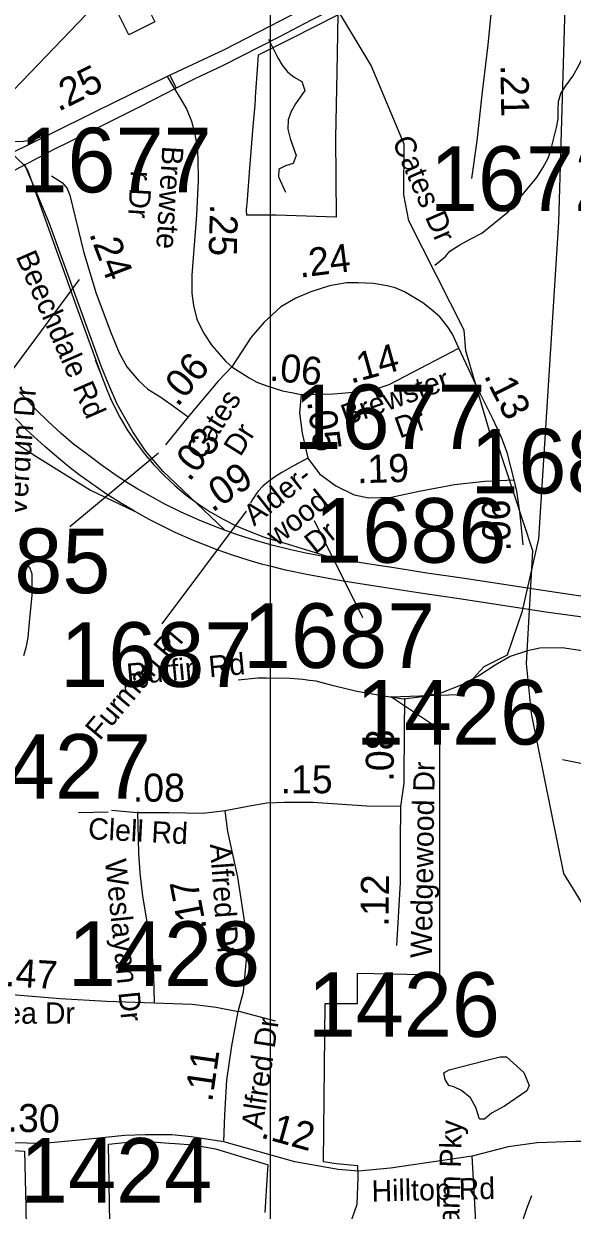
# Model space of a CAD drawing. Extents: x 1662474 to 1856135, y 779280 to 917889.
# Drawn here: x 1729937 to 1732383, y 834037 to 839326 of the extents above; entities that cross this region are included whole.
import ezdxf

# ---------------------------------------------------------------- set-up
doc = ezdxf.new("R2010")
doc.units = 0
for name, color, linetype in [('Cogo Default Point CELL', 7, 'Continuous'), ('Exist Boundary Political City Limit New', 7, 'Continuous'), ('Exist Cultural Church CELL', 7, 'Continuous'), ('Exist Hydrographic Misc Water Feature', 7, 'Continuous'), ('Exist Hydrographic Pond Under 1500 Sq Ft', 7, 'Continuous'), ('Exist Road Non-System Type 51', 7, 'Continuous'), ('Exist Road Non-System Type 51 Label', 7, 'Continuous'), ('Exist Road Primary Interstate Divided Center Attributed', 7, 'Continuous'), ('Exist Road Primary Interstate Ramp 1 Lane Attributed', 7, 'Continuous'), ('Exist Road Primary Interstate Structure Standard Bridge Number Label', 7, 'Continuous'), ('Exist Road Secondary Mileage Tenths English Label', 7, 'Continuous'), ('Exist Road Secondary Type 51 Attributed', 7, 'Continuous'), ('Exist Road Secondary Type 51 Divided Attributed', 7, 'Continuous'), ('Exist Road Secondary Type 51 Label', 7, 'Continuous'), ('Map Preparation Boundary City Limit Buffer Line', 7, 'Continuous'), ('Map Preparation Inset Cut Line', 7, 'Continuous'), ('Prop DGN Element Guardrail', 7, 'Continuous')]:
    doc.layers.add(name, color=color, linetype=linetype)

msp = doc.modelspace()

# ---------------------------------------------------------------- linework, layer by layer
at = {"layer": 'Cogo Default Point CELL'}
for p, q in [((1730183.9, 838186.1), (1729556.2, 837339.3)), ((1730538, 837411.9), (1730142.2, 837083.4)), ((1730928.4, 837152.3), (1730552.3, 836651.1)), ((1731232.5, 837111.6), (1731447.7, 836679.1))]:
    msp.add_line(p, q, dxfattribs=at)
at = {"layer": 'Exist Boundary Political City Limit New'}
for points in [[(1731381.2, 833939.8), (1731424.2, 834063.4), (1731428.5, 834182.5), (1731427, 834235.1), (1731330.6, 834243.9), (1731273.5, 834253.2), (1731281.1, 834958.9), (1731424.6, 834958.9), (1731424.6, 835094.1), (1731792, 835086.8), (1731792, 836179.1), (1731573.5, 836324.8), (1731875.2, 836335.2), (1731989.8, 836460.1), (1732093.9, 836512.1), (1732161.2, 836709), (1732233.5, 837030.1), (1732322.2, 838441.6), (1732351.5, 839399.5)], [(1731327.6, 838817.5), (1731330.1, 838464.1), (1731061.9, 838471.9), (1730932, 838472.6), (1730930.1, 838495), (1730934.8, 838542.2), (1730945.6, 838681.4), (1730948.6, 838718.8), (1730960.5, 838867), (1730968.2, 838964.6), (1730969.9, 838988.7), (1730970.6, 839000.4), (1730980.1, 839142.1), (1730981.8, 839166.1), (1730983.2, 839187.6), (1731132, 839262), (1731336.9, 839365.2), (1731332.8, 839109.4), (1731327.6, 838817.5)], [(1730323.1, 833892.3), (1730314.8, 834331), (1730386.1, 834339.4), (1730446.2, 834341.2), (1730490.8, 834342.5), (1730585.6, 834335.7), (1730612.5, 834333.8), (1730690.9, 834328.4), (1730792.2, 834310), (1731022.4, 834240.4), (1731025.2, 834239.5), (1731022.6, 834195.4), (1731012.2, 834026.4)], [(1729740.8, 834312), (1729940.2, 834299.6), (1729945.8, 834051.8), (1729949.5, 833860.8)]]:
    msp.add_lwpolyline(points, dxfattribs=at)
at = {"layer": 'Exist Cultural Church CELL'}
msp.add_lwpolyline([(1730357.7, 839371.4), (1730408.6, 839397), (1730374.5, 839465.1), (1730345.9, 839450.8), (1730338.8, 839465.1), (1730367.4, 839479.4), (1730340.5, 839533.2), (1730354.8, 839540.3), (1730381.7, 839486.6), (1730410.4, 839500.9), (1730417.5, 839486.6), (1730388.9, 839472.3), (1730422.9, 839404.2), (1730474.5, 839429.8), (1730522.2, 839334.6), (1730405.3, 839276.2)], close=True, dxfattribs=at)
at = {"layer": 'Exist Hydrographic Misc Water Feature'}
for points in [[(1732786.5, 833816.1), (1732756.5, 834167.9), (1732576.5, 834552.3), (1732528.5, 834737.1), (1732499.6, 835230), (1732442.6, 835378.9), (1732344.6, 835538.4), (1732200.4, 836250.4), (1732178.5, 836474), (1732207.4, 836975.7), (1732045.4, 837468.1), (1732020.4, 837484.9), (1731907.4, 837868), (1731900.4, 837960.1), (1731654.4, 838447.6), (1731631.4, 838563), (1731633.5, 838789.4), (1731486.4, 839140.3), (1731305.4, 839442.7)], [(1731770.2, 838249.1), (1731817, 838288.4), (1731837.3, 838311.8), (1731881.4, 838339.6), (1731927.7, 838364.9), (1731980, 838392.5), (1732096.7, 838487), (1732224.4, 838640.4), (1732250.7, 838684.1), (1732277.3, 838729.5), (1732289.6, 838773.6), (1732312.4, 838863.4), (1732319, 838902.6), (1732319.2, 838942.9), (1732321.6, 838978.9), (1732332.1, 839014.8), (1732354.2, 839048.8), (1732384.6, 839092.5), (1732413.1, 839142), (1732437.7, 839191.5), (1732466.6, 839293.5), (1732470.9, 839347.5)]]:
    msp.add_lwpolyline(points, dxfattribs=at)
at = {"layer": 'Exist Hydrographic Pond Under 1500 Sq Ft'}
for points in [[(1729934, 836922.1), (1729962.1, 836903.4), (1729973.8, 836873), (1729973.8, 836777.2), (1729962.1, 836674.5), (1729955.1, 836590.4), (1729945.7, 836543.7), (1729936.4, 836508.6)], [(1731834.4, 834662.6), (1731989.1, 834702.9), (1732060.9, 834720.9), (1732090, 834720.9), (1732166.3, 834651.4), (1732190.9, 834593.1), (1732179.7, 834568.5), (1732081, 834501.2), (1732022.7, 834469.8), (1731991.3, 834442.9), (1731968.9, 834442.9), (1731953.2, 834494.5), (1731928.6, 834537.1), (1731888.2, 834570.7), (1731854.6, 834586.4), (1731832.1, 834593.1), (1731816.4, 834620), (1731809.7, 834649.2), (1731834.4, 834662.6)]]:
    msp.add_lwpolyline(points, dxfattribs=at)
at = {"layer": 'Exist Road Non-System Type 51'}
for p, q in [((1731028.1, 839257.5), (1731032.9, 839248.2)), ((1730588.4, 839096.9), (1730616.4, 839038.1)), ((1730313.6, 835811), (1730181.9, 835809)), ((1731060, 834878.9), (1730898, 834922.1))]:
    msp.add_line(p, q, dxfattribs=at)
for points in [[(1731032.9, 839248.2), (1731070.4, 839173.9), (1731089.1, 839141.8), (1731113.4, 839112.1), (1731142.9, 839088.2), (1731176.8, 839068.1), (1731190.1, 839028.9), (1731148.8, 838969), (1731130, 838935.2), (1731116.5, 838897), (1731114.4, 838855.9), (1731124.6, 838814.4), (1731151, 838739.2), (1731138.6, 838703.4), (1731104.4, 838691.9), (1731074.8, 838677.2), (1731073, 838643.4), (1731104.6, 838575.4)], [(1730829.9, 837071.6), (1730677.9, 837216.5), (1730558.4, 837330.5), (1730480.6, 837422), (1730423.1, 837506.2), (1730353.1, 837630.5), (1730316.9, 837716.8), (1730282.4, 837799.1), (1730178.5, 838085.5), (1730050.8, 838437.8), (1729999.5, 838560.2), (1729940.6, 838700.2)], [(1733201.8, 836353), (1733200.6, 836353.1), (1733137.9, 836360.9), (1732416.1, 836532.1), (1732337.6, 836544.2), (1732238.1, 836542), (1732182.6, 836530.8), (1732105.9, 836504.8), (1732038.8, 836466.2), (1731966, 836419), (1731889.6, 836379), (1731800.1, 836342.6), (1731713.2, 836325.4), (1731630.4, 836314.5)], [(1731630.4, 836314.5), (1731552.1, 836327.1), (1731422.1, 836349.4), (1731317.5, 836375.1), (1731240.6, 836394.8), (1731210.6, 836398.8), (1731180.8, 836401.9), (1731125.1, 836406.6), (1731019.1, 836408.7), (1730980.8, 836408.7), (1730893.4, 836399.8)], [(1732339, 836045.4), (1732428.2, 836027.9), (1732482.6, 835999.2)], [(1730444.8, 835812.9), (1730448.8, 835628.4), (1730454.5, 835540.8), (1730467.1, 835437.1), (1730502.9, 835224.2), (1730511.8, 835152.2), (1730516.1, 835080.9), (1730518, 834963.9)], [(1731918.8, 833649.8), (1731939.5, 833776.9), (1731949, 833886), (1731951.3, 834014), (1731936.5, 834278.3)], [(1732173.6, 833679), (1732161, 833709.5), (1732150, 833750.8), (1732145.2, 833800.6), (1732152.9, 833917.4), (1732157.5, 833963.4), (1732166.2, 834005.1), (1732179.9, 834044.2), (1732202.8, 834102.2)]]:
    msp.add_lwpolyline(points, dxfattribs=at)
at = {"layer": 'Exist Road Primary Interstate Divided Center Attributed'}
for points in [[(1731328.5, 836940.7), (1731194.2, 836965.3), (1731128.1, 836980.8), (1731048.8, 836999.8), (1731000.9, 837013.7), (1730950.7, 837027.9), (1730889.6, 837047.4), (1730831.7, 837068.1), (1730781.6, 837087.1), (1730718.7, 837112.2), (1730636.4, 837150.2), (1730566.8, 837184.8), (1730502.2, 837219.8), (1730446.1, 837250.9), (1730385.4, 837288), (1730339.1, 837319.1), (1730288.1, 837354.6), (1730221.4, 837405.5), (1730159.6, 837451.8), (1730104.1, 837499.7), (1730044.9, 837553.7), (1729995, 837601.7), (1729955.2, 837644.5), (1729920.7, 837679.9)], [(1732449.8, 836677.1), (1732264.7, 836702.6), (1732081.7, 836731.5), (1731878.4, 836762.2), (1731705.8, 836787.7), (1731532.3, 836814), (1731360.6, 836840.4), (1731206.1, 836868.9), (1731104.8, 836890.5), (1731047.5, 836904.3), (1730996.5, 836917.3), (1730937.3, 836935), (1730868, 836956.2), (1730799.3, 836980.8), (1730734.9, 837005.9), (1730694.1, 837022.3), (1730612, 837058.2), (1730549.8, 837088.8), (1730496, 837115.6), (1730430.3, 837152.8), (1730373.5, 837186.5), (1730305.6, 837229.3), (1730259.6, 837260.8), (1730184.4, 837314.4), (1730138.4, 837350.7), (1730082.7, 837396), (1730030.6, 837441.8), (1729949.8, 837515.7), (1729900.4, 837566.3)], [(1733175.5, 836662.4), (1733039.6, 836680.9), (1732879.5, 836704.7), (1732725.5, 836728.5), (1732548.6, 836756.1), (1732400.6, 836777.3), (1732221.5, 836804.1), (1732077.8, 836826.1), (1731891.4, 836854.2), (1731734.7, 836877.1), (1731597.1, 836898.3), (1731469.9, 836917.7), (1731328.5, 836940.7)]]:
    msp.add_lwpolyline(points, dxfattribs=at)
at = {"layer": 'Exist Road Primary Interstate Ramp 1 Lane Attributed'}
for points in [[(1729825.6, 838824.9), (1729875.3, 838802.5), (1729907.3, 838800.3), (1729935.8, 838802.5), (1729963.4, 838807.2), (1730051.6, 838831.8)], [(1729881.8, 838748.9), (1729938, 838697.3), (1729939.1, 838696.1)], [(1729939.1, 838696.1), (1729955.2, 838670.7), (1729999.3, 838547.1), (1730056.5, 838387.2), (1730117.3, 838218.3), (1730165.9, 838080), (1730221, 837928.8), (1730275.6, 837777.6), (1730257.5, 837826.4), (1730308.7, 837690.8), (1730324.1, 837655.3), (1730335.1, 837630.5), (1730365.6, 837572.6), (1730398.9, 837516.1), (1730435.5, 837461.6), (1730475.1, 837409.3), (1730517.6, 837359.3), (1730562.9, 837311.9), (1730610.8, 837267.1), (1730660.8, 837224.1), (1730714, 837186.1), (1730768.9, 837150.1), (1730825.7, 837117.3), (1730884.3, 837087.9), (1730944.5, 837061.8), (1731006.1, 837039.2), (1731019.2, 837034.4), (1731116.7, 837006.3), (1731328.5, 836940.7)], [(1728913.7, 838086.5), (1729082.2, 837984.5), (1729277.5, 837860.1), (1729641.8, 837624.2), (1729991.3, 837398.6), (1730234.2, 837247.2), (1730430.3, 837152.8)]]:
    msp.add_lwpolyline(points, dxfattribs=at)
at = {"layer": 'Exist Road Primary Interstate Structure Standard Bridge Number Label'}
msp.add_line((1729473.4, 838595.9), (1730558.6, 839724.7), dxfattribs=at)
at = {"layer": 'Exist Road Secondary Type 51 Attributed'}
for points in [[(1731993, 839715.4), (1732004.1, 839604.6), (1732018.2, 839480.2), (1732020, 839369.1), (1732006.5, 839232.1), (1731980.6, 839022.1), (1731956.7, 838804.3), (1731933.1, 838636.5)], [(1730576.8, 839090.8), (1730609.9, 839035.5)], [(1730609.9, 839035.5), (1730634.1, 838994.6), (1730662.1, 838947.1), (1730684.5, 838891.1), (1730698.5, 838840.6), (1730709.8, 838776.2), (1730712.6, 838725.7), (1730715.4, 838627.7), (1730707, 838473.5), (1730685.9, 838204.5), (1730686.3, 838125), (1730693.2, 838069.2), (1730709.4, 838008.3), (1730738.4, 837947.8), (1730776.2, 837890.8), (1730796.7, 837868.3), (1730838.7, 837820.6), (1730864.4, 837797.1)], [(1730060.4, 838647.3), (1730110.6, 838617.1), (1730131.3, 838592), (1730142.1, 838561.8), (1730203.9, 838311.2), (1730259.6, 838123.7), (1730325.3, 837950), (1730362.9, 837858.4), (1730396.6, 837796.1), (1730448.4, 837734.8), (1730490.8, 837696.8), (1730547.8, 837660.5), (1730604.9, 837620.7), (1730669.7, 837573.2)], [(1731876.9, 837880.1), (1731848.6, 837942.1), (1731826.8, 837976.9), (1731792, 838019.4), (1731752.7, 838053), (1731715.7, 838082.4), (1731679.9, 838104.2), (1731634.2, 838130.3), (1731592.8, 838148.8), (1731557.2, 838158.2), (1731496, 838167.4), (1731428.7, 838170.4), (1731376.7, 838170.4), (1731300.3, 838158.2), (1731217.7, 838130.7), (1731150.4, 838103.2), (1731083.1, 838063.4), (1731009.7, 837996.2), (1730951.6, 837928.9), (1730864.4, 837797.1)], [(1731173.7, 837673.1), (1731317.4, 837676), (1731442, 837686.3), (1731512.7, 837699.9), (1731565.8, 837717.6), (1731876.9, 837880.1)], [(1732123.5, 837292.9), (1732093, 837414.5), (1732066.5, 837480.9), (1732028.9, 837564.9), (1731962.5, 837695.5), (1731876.9, 837880.1)], [(1730864.4, 837797.1), (1730802.6, 837731.4), (1730669.7, 837573.2)], [(1730864.4, 837797.1), (1730942.5, 837747.8), (1730976, 837727.6), (1731021, 837711.3), (1731090.4, 837688.8), (1731138.7, 837680), (1731173.7, 837673.1)], [(1731173.7, 837673.1), (1731166.3, 837591), (1731179, 837500.7), (1731204.2, 837389.6)], [(1730669.7, 837573.2), (1730569.5, 837448.6)], [(1731204.2, 837389.6), (1731143, 837356.2), (1731087.2, 837326.1), (1731055.2, 837304.1), (1731028.7, 837284.9), (1731003.1, 837264.8), (1730981.2, 837240.2), (1730956.5, 837205.5), (1730947.3, 837188.1)], [(1731204.2, 837389.6), (1731255.3, 837319.7), (1731328.8, 837266), (1731410.7, 837226.4), (1731475.8, 837212.3), (1731574.7, 837215.1), (1731700, 837242.2), (1731857.3, 837271.7), (1731993, 837286.2), (1732123.5, 837292.9)], [(1732163.9, 837003), (1732150.6, 837138), (1732135.1, 837241.9), (1732123.5, 837292.9)], [(1731634.4, 836318.8), (1731633.2, 836172.6), (1731631.3, 835961.8), (1731631.1, 835940.6), (1731616.4, 835836.4)], [(1731616.4, 835836.4), (1731466.7, 835837.5), (1731226.1, 835854.4), (1731100.1, 835854.4), (1731020.6, 835851.4), (1730935.6, 835836.9), (1730834.5, 835816.6)], [(1730834.5, 835816.6), (1730737.4, 835805.6), (1730584.3, 835808.9), (1730442.3, 835808.5), (1730328.5, 835819.4)], [(1730893.7, 834922.1), (1730916.3, 835010.7), (1730932.1, 835170.1), (1730930.6, 835248.2), (1730925.6, 835298.5), (1730891.5, 835522.1), (1730847.3, 835725.3), (1730834.5, 835816.6)], [(1731616.4, 835836.4), (1731614.7, 835674.6), (1731615.1, 835496.7), (1731598.6, 835216.7)], [(1729259.2, 834388.5), (1729239.5, 834517.5), (1729211.7, 834634.6), (1729079.3, 835047.5), (1729831.8, 835002.4), (1730099.2, 834980.1), (1730305.4, 834969), (1730688, 834955.5), (1730794.8, 834941.5), (1730893.7, 834922.1)], [(1730828.7, 834341.3), (1730833.3, 834461.9), (1730842.8, 834617.2), (1730864.9, 834770.3), (1730893.7, 834922.1)], [(1730828.7, 834341.3), (1730683.5, 834363.3), (1730596.9, 834372.7), (1730479, 834373.3), (1730388.1, 834370), (1730184.6, 834349.6), (1730024.7, 834334.6), (1729876.4, 834337.7), (1729721.3, 834342.7), (1729616.3, 834350.8), (1729470.8, 834364.5), (1729259.2, 834388.5)], [(1735641.6, 834019.8), (1735525.5, 834088.3), (1735491.5, 834101.3), (1735006.2, 834205.6), (1734634.1, 834285.2), (1734403.9, 834329.1), (1734316.3, 834339.2), (1734207.5, 834342.4), (1734146.6, 834344), (1733925.6, 834345.2), (1733231.1, 834331.4), (1733000.5, 834343.2), (1732397.6, 834343.2), (1732226.2, 834337.3), (1732096.1, 834319.6), (1731936.5, 834278.3), (1731572.6, 834223.6), (1731430.1, 834211.4), (1731339.6, 834218.4), (1731145.1, 834253.2), (1730828.7, 834341.3)]]:
    msp.add_lwpolyline(points, dxfattribs=at)
at = {"layer": 'Exist Road Secondary Type 51 Divided Attributed'}
for points in [[(1731985.4, 839792.1), (1731879.8, 839745.8), (1731739.5, 839672.6), (1731666.6, 839634.5), (1731566.1, 839584.2), (1731480.8, 839543), (1731401.9, 839505.3), (1731082.5, 839338.7), (1730828.2, 839208.2), (1730576.8, 839090.8)], [(1730609.9, 839035.5), (1730704.5, 839083.9), (1730824.8, 839139.5), (1731079.5, 839269.5), (1731219.3, 839342.7), (1731406.5, 839436.9), (1731530.9, 839494.8), (1731993, 839715.4)], [(1730576.8, 839090.8), (1730258.5, 838934.8), (1730051.6, 838831.8)], [(1730073, 838766.6), (1730209.4, 838832.9), (1730453.3, 838955.2), (1730569.6, 839015.4), (1730609.9, 839035.5)], [(1730051.6, 838831.8), (1729881.8, 838748.9)], [(1729939.1, 838696.1), (1730073, 838766.6)], [(1729516.2, 838484), (1729626, 838538.5), (1729772.9, 838610.2), (1729939.1, 838696.1)]]:
    msp.add_lwpolyline(points, dxfattribs=at)
at = {"layer": 'Map Preparation Boundary City Limit Buffer Line'}
for points in [[(1731381.2, 833939.8), (1731424.2, 834063.4), (1731428.5, 834182.5), (1731427, 834235.1), (1731330.6, 834243.9), (1731273.5, 834253.2), (1731281.1, 834958.9), (1731424.6, 834958.9), (1731424.6, 835094.1), (1731792, 835086.8), (1731792, 836179.1), (1731573.5, 836324.8), (1731875.2, 836335.2), (1731989.8, 836460.1), (1732093.9, 836512.1), (1732161.2, 836709), (1732233.5, 837030.1), (1732322.2, 838441.6), (1732351.5, 839399.5)], [(1731327.6, 838817.5), (1731330.1, 838464.1), (1731061.9, 838471.9), (1730932, 838472.6), (1730930.1, 838495), (1730934.8, 838542.2), (1730945.6, 838681.4), (1730948.6, 838718.8), (1730960.5, 838867), (1730968.2, 838964.6), (1730969.9, 838988.7), (1730970.6, 839000.4), (1730980.1, 839142.1), (1730981.8, 839166.1), (1730983.2, 839187.6), (1731132, 839262), (1731336.9, 839365.2), (1731332.8, 839109.4), (1731327.6, 838817.5)], [(1730323.1, 833892.3), (1730314.8, 834331), (1730386.1, 834339.4), (1730446.2, 834341.2), (1730490.8, 834342.5), (1730585.6, 834335.7), (1730612.5, 834333.8), (1730690.9, 834328.4), (1730792.2, 834310), (1731022.4, 834240.4), (1731025.2, 834239.5), (1731022.6, 834195.4), (1731012.2, 834026.4)], [(1729740.8, 834312), (1729940.2, 834299.6), (1729945.8, 834051.8), (1729949.5, 833860.8)]]:
    msp.add_lwpolyline(points, dxfattribs=at)
at = {"layer": 'Map Preparation Inset Cut Line'}
for points in [[(1731035.7, 826588.1), (1668486.3, 826588.1), (1668486.3, 870408.9), (1731035.7, 870408.9)], [(1731035.7, 826588.1), (1793585.1, 826588.1), (1793585.1, 870408.9), (1731035.7, 870408.9)]]:
    msp.add_lwpolyline(points, close=True, dxfattribs=at)

# ---------------------------------------------------------------- texts
at = {"layer": 'Cogo Default Point CELL'}
for s, p in [('1677', (1729917.8, 838574.1)), ('1672', (1731747.8, 838491.6)), ('1677', (1731139.9, 837429.4)), ('1685', (1731928.3, 837231.9)), ('1686', (1731232.6, 836923.3)), ('1685', (1729466.6, 836787.4)), ('1687', (1730914.4, 836454.2)), ('1687', (1730099.8, 836369.9)), ('1426', (1731418, 836112.5)), ('1427', (1729647.4, 835870.9)), ('1428', (1730133.9, 835036.3)), ('1426', (1731203.2, 834809.8)), ('1424', (1729920.3, 834070.4))]:
    msp.add_text(s, height=288, dxfattribs=at).set_placement(p)
at = {"layer": 'Exist Road Non-System Type 51 Label'}
for s, rotation, p in [('Verdun Dr', 85.5344, (1729947.9, 837127.7)), ('Ruffin Rd', 5.3003, (1730399.9, 836378.1)), ('Weslayan Dr', 275.8285, (1730298.7, 835597.6)), ('Adams Farm Pky', 88.3735, (1731863.7, 833463.5))]:
    msp.add_text(s, height=95, rotation=rotation, dxfattribs=at).set_placement(p)
at = {"layer": 'Exist Road Secondary Mileage Tenths English Label'}
for s, rotation, p in [('.13', 296.9626, (1731986.4, 837757)), ('.05', 277.9539, (1731199.9, 837641.8)), ('.09', 34.5476, (1730777.7, 837144.9)), ('.06', 91.0463, (1732108.4, 836973.2)), ('.08', 89.4813, (1731586.1, 835947)), ('.08', 0.1599, (1730423.4, 835857.7)), ('.47', 356.5663, (1729851.7, 835036.1)), ('.30', 358.8251, (1729864.2, 834387.1))]:
    msp.add_text(s, height=125, rotation=rotation, dxfattribs=at).set_placement(p)
msp.add_text('.15', height=125, dxfattribs=at).set_placement((1731081.9, 835895.3))
at = {"layer": 'Exist Road Secondary Type 51 Label'}
for s, rotation, p in [('Cates Dr', 293.5175, (1731578.1, 838801.7)), ('Brewste', 266.5876, (1730555.1, 838782.3)), ('r Dr', 266.5876, (1730414.6, 838672.4)), ('Beechdale Rd', 293.5797, (1729900, 838288.4)), ('Brewster', 19.7495, (1731372.6, 837532.3)), ('Cates', 57.8807, (1730733.8, 837374.5)), (' Dr', 19.7495, (1731579.6, 837464.6)), (' Dr', 57.8807, (1730883.9, 837362.2)), ('Alder-', 38.5183, (1730964.2, 837083.6)), ('wood', 38.5183, (1731066.1, 836993.9)), (' Dr', 38.5183, (1731209, 836936.7)), ('Furman Pl', 49.9135, (1730275.8, 836127.2)), ('Wedgewood Dr', 89.0912, (1731756.2, 835160.7)), ('Clell Rd', 357.0585, (1730222.4, 835691.3)), ('Alfred Dr', 274.1015, (1730767, 835668)), ('Alfred Dr', 81.4068, (1731000.4, 834392.8)), ('Hilltop Rd', 1.3072, (1731488.9, 834075.2))]:
    msp.add_text(s, height=95, rotation=rotation, dxfattribs=at).set_placement(p)
msp.add_text('Andrea Dr', height=95, dxfattribs=at).set_placement((1729586.4, 834868.3))
at = {"layer": 'Prop DGN Element Guardrail'}
for s, rotation, p in [('.25', 26.4474, (1730092.1, 838932.5)), ('.21', 270.9715, (1732062.3, 839141.5)), ('.25', 268.5602, (1730767.5, 838523.2)), ('.24', 290.7121, (1730227.7, 838389.8)), ('.24', 7.1717, (1731168.8, 838193.7)), ('.14', 15.5074, (1731395.4, 837721)), ('.06', 49.9512, (1730622.5, 837614.2)), ('.06', 354.2329, (1731029.5, 837735.9)), ('.03', 51.203, (1730675.1, 837280.6)), ('.19', 1.6374, (1731424.4, 837277.2)), ('.17', 100.9488, (1730753.1, 835292.1)), ('.12', 89.4055, (1731563.3, 835300.6)), ('.11', 81.786, (1730776.9, 834516.1)), ('.12', 344.4479, (1730988.6, 834361.7))]:
    msp.add_text(s, height=125, rotation=rotation, dxfattribs=at).set_placement(p)

doc.saveas('drawing.dxf')
